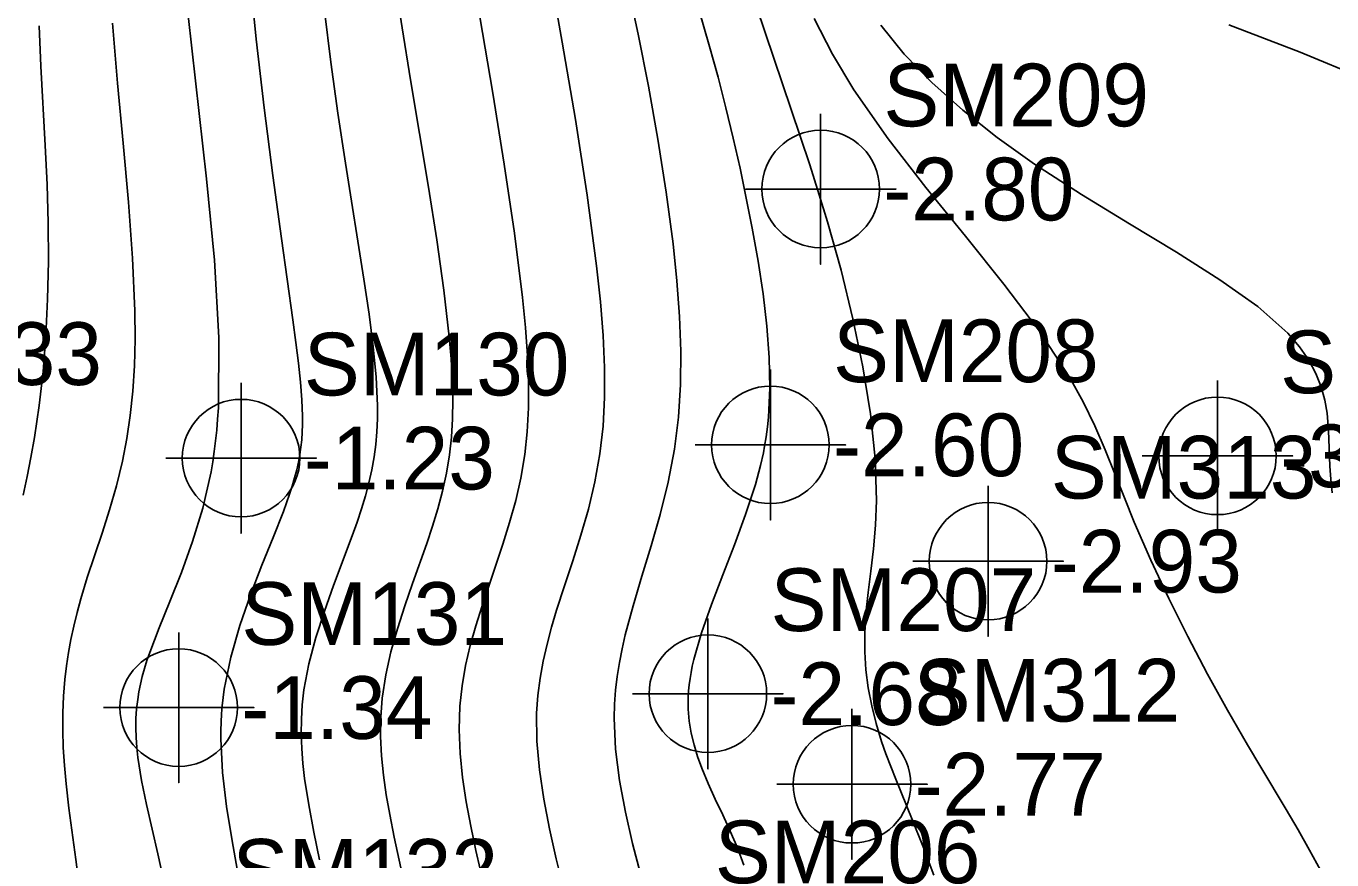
# Model space of a CAD drawing. Extents: x 2602990 to 2605851, y 618069 to 619180.
# Drawn here: x 2604084.2 to 2604136.2, y 618540.4 to 618573.7 of the extents above; entities that cross this region are included whole.
import ezdxf

# ---------------------------------------------------------------- set-up
doc = ezdxf.new("R2010")
doc.units = 0
for name, color, linetype in [('DTM Contours Major', 7, 'Continuous'), ('DTM Contours Minor', 7, 'Continuous'), ('Exist DTM Breakline', 7, 'Continuous'), ('Exist DTM Breakline Underwater Cogo Number', 7, 'Continuous'), ('Exist DTM Regular Point Underwater CELL', 7, 'Continuous'), ('Exist DTM Regular Point Underwater Cogo Elevation', 7, 'Continuous'), ('Exist DTM Regular Point Underwater Cogo Number', 7, 'Continuous')]:
    doc.layers.add(name, color=color, linetype=linetype)

msp = doc.modelspace()

# ---------------------------------------------------------------- linework, layer by layer
at = {"layer": 'DTM Contours Major'}
msp.add_lwpolyline([(2604101.832, 618576.45), (2604102.761, 618570.984), (2604103.221, 618568.145), (2604103.629, 618565.388), (2604103.948, 618562.829), (2604104.065, 618561.626), (2604104.145, 618560.497), (2604104.186, 618559.434), (2604104.184, 618558.43), (2604104.137, 618557.475), (2604104.041, 618556.563), (2604103.883, 618555.628), (2604103.679, 618554.725), (2604103.437, 618553.848), (2604103.17, 618552.992), (2604102.888, 618552.149), (2604102.603, 618551.315), (2604102.339, 618550.527), (2604102.092, 618549.738), (2604101.87, 618548.947), (2604101.683, 618548.15), (2604101.54, 618547.345), (2604101.451, 618546.531), (2604101.423, 618545.594), (2604101.464, 618544.644), (2604101.563, 618543.684), (2604101.709, 618542.717), (2604101.89, 618541.745), (2604102.095, 618540.772), (2604102.431, 618539.288)], dxfattribs=at)
at = {"layer": 'DTM Contours Minor'}
for points in [[(2604093.061, 618575.848), (2604093.329, 618573.137), (2604093.648, 618570.388), (2604093.991, 618567.7), (2604094.334, 618565.175), (2604094.793, 618561.936), (2604094.917, 618561.038), (2604095.021, 618560.212), (2604095.102, 618559.45), (2604095.156, 618558.745), (2604095.179, 618558.089), (2604095.177, 618557.769), (2604095.166, 618557.459), (2604095.145, 618557.155), (2604095.113, 618556.856), (2604095.071, 618556.561), (2604095.017, 618556.266), (2604094.947, 618555.951), (2604094.864, 618555.632), (2604094.769, 618555.309), (2604094.662, 618554.978), (2604094.544, 618554.638), (2604094.415, 618554.288), (2604094.009, 618553.257), (2604093.559, 618552.146), (2604093.102, 618550.968), (2604092.675, 618549.741), (2604092.314, 618548.481), (2604092.056, 618547.204), (2604092.011, 618546.875), (2604091.974, 618546.546), (2604091.947, 618546.217), (2604091.929, 618545.886), (2604091.919, 618545.553), (2604091.918, 618545.219), (2604091.988, 618543.882), (2604092.151, 618542.522), (2604092.37, 618541.156), (2604092.608, 618539.796)], [(2604104.998, 618576.039), (2604105.537, 618573.012), (2604106.061, 618569.93), (2604106.53, 618566.916), (2604106.904, 618564.095), (2604107.056, 618562.659), (2604107.162, 618561.31), (2604107.218, 618560.039), (2604107.219, 618558.837), (2604107.161, 618557.693), (2604107.039, 618556.598), (2604106.837, 618555.475), (2604106.577, 618554.392), (2604106.275, 618553.344), (2604105.952, 618552.326), (2604105.625, 618551.334), (2604105.313, 618550.363), (2604105.11, 618549.683), (2604104.929, 618549.006), (2604104.774, 618548.329), (2604104.65, 618547.647), (2604104.562, 618546.955), (2604104.514, 618546.249), (2604104.524, 618545.134), (2604104.625, 618543.985), (2604104.798, 618542.813), (2604105.027, 618541.63), (2604105.297, 618540.445), (2604105.589, 618539.268)], [(2604098.919, 618575.114), (2604099.15, 618573.588), (2604099.486, 618571.509), (2604100.198, 618567.225), (2604100.529, 618565.125), (2604100.813, 618563.119), (2604101.027, 618561.26), (2604101.102, 618560.377), (2604101.151, 618559.541), (2604101.171, 618558.745), (2604101.161, 618557.986), (2604101.118, 618557.256), (2604101.04, 618556.551), (2604100.919, 618555.821), (2604100.761, 618555.108), (2604100.574, 618554.405), (2604100.361, 618553.709), (2604100.13, 618553.014), (2604099.569, 618551.425), (2604099.256, 618550.524), (2604098.962, 618549.614), (2604098.704, 618548.696), (2604098.496, 618547.775), (2604098.355, 618546.853), (2604098.298, 618546.086), (2604098.291, 618545.319), (2604098.33, 618544.549), (2604098.407, 618543.775), (2604098.517, 618542.995), (2604098.654, 618542.207), (2604098.832, 618541.308), (2604099.229, 618539.469)], [(2604108.144, 618575.315), (2604108.569, 618573.325), (2604108.977, 618571.251), (2604109.352, 618569.138), (2604109.682, 618567.03), (2604109.953, 618564.971), (2604110.108, 618563.498), (2604110.214, 618562.073), (2604110.266, 618560.692), (2604110.255, 618559.352), (2604110.175, 618558.05), (2604110.018, 618556.781), (2604109.764, 618555.463), (2604109.444, 618554.178), (2604109.084, 618552.927), (2604108.713, 618551.71), (2604108.359, 618550.525), (2604108.051, 618549.374), (2604107.923, 618548.816), (2604107.815, 618548.263), (2604107.728, 618547.712), (2604107.664, 618547.16), (2604107.624, 618546.605), (2604107.609, 618546.043), (2604107.665, 618544.814), (2604107.821, 618543.561), (2604108.054, 618542.301), (2604108.341, 618541.053), (2604108.657, 618539.837)], [(2604090.622, 618574.079), (2604091.356, 618567.56), (2604091.665, 618564.312), (2604091.843, 618561.227), (2604091.822, 618558.421), (2604091.794, 618557.971), (2604091.757, 618557.533), (2604091.712, 618557.105), (2604091.659, 618556.687), (2604091.599, 618556.278), (2604091.53, 618555.878), (2604091.204, 618554.43), (2604090.798, 618553.091), (2604090.348, 618551.853), (2604089.889, 618550.708), (2604089.456, 618549.651), (2604089.084, 618548.673), (2604088.974, 618548.346), (2604088.875, 618548.026), (2604088.789, 618547.712), (2604088.715, 618547.403), (2604088.654, 618547.096), (2604088.605, 618546.792), (2604088.562, 618546.417), (2604088.538, 618546.041), (2604088.531, 618545.66), (2604088.542, 618545.274), (2604088.569, 618544.881), (2604088.613, 618544.477), (2604088.757, 618543.563), (2604088.951, 618542.608), (2604089.405, 618540.643), (2604089.62, 618539.662)], [(2604096.052, 618574.262), (2604096.308, 618572.215), (2604096.59, 618570.177), (2604096.888, 618568.184), (2604097.627, 618563.554), (2604097.832, 618562.162), (2604097.998, 618560.86), (2604098.113, 618559.655), (2604098.148, 618559.077), (2604098.166, 618558.523), (2604098.165, 618557.989), (2604098.145, 618557.472), (2604098.103, 618556.969), (2604098.039, 618556.475), (2604097.946, 618555.955), (2604097.828, 618555.438), (2604097.689, 618554.92), (2604097.529, 618554.397), (2604097.352, 618553.866), (2604097.158, 618553.323), (2604096.42, 618551.347), (2604096.051, 618550.316), (2604095.714, 618549.269), (2604095.435, 618548.218), (2604095.237, 618547.173), (2604095.17, 618546.587), (2604095.134, 618546.004), (2604095.127, 618545.421), (2604095.149, 618544.836), (2604095.195, 618544.246), (2604095.264, 618543.647), (2604095.43, 618542.59), (2604095.636, 618541.504), (2604095.862, 618540.395)], [(2604110.986, 618574.321), (2604111.412, 618572.841), (2604111.747, 618571.613), (2604112.06, 618570.394), (2604112.353, 618569.183), (2604112.624, 618567.98), (2604112.876, 618566.784), (2604113.109, 618565.596), (2604113.344, 618564.276), (2604113.544, 618562.971), (2604113.698, 618561.69), (2604113.793, 618560.439), (2604113.818, 618559.226), (2604113.761, 618558.057), (2604113.721, 618557.665), (2604113.669, 618557.277), (2604113.605, 618556.892), (2604113.556, 618556.638), (2604113.443, 618556.132), (2604113.31, 618555.623), (2604113.236, 618555.367), (2604112.848, 618554.175), (2604112.401, 618552.967), (2604111.933, 618551.763), (2604111.482, 618550.585), (2604111.086, 618549.452), (2604110.781, 618548.385), (2604110.722, 618548.127), (2604110.673, 618547.874), (2604110.631, 618547.626), (2604110.599, 618547.382), (2604110.576, 618547.143), (2604110.562, 618546.907), (2604110.562, 618546.413), (2604110.602, 618545.931), (2604110.679, 618545.457), (2604110.79, 618544.988), (2604110.932, 618544.521), (2604111.101, 618544.053), (2604111.355, 618543.444), (2604111.636, 618542.825), (2604111.933, 618542.192), (2604112.232, 618541.543), (2604112.519, 618540.875), (2604112.783, 618540.184)], [(2604113.285, 618574.425), (2604113.968, 618572.379), (2604114.667, 618570.331), (2604115.408, 618568.113), (2604115.784, 618566.928), (2604116.112, 618565.846), (2604116.652, 618563.914), (2604117.129, 618561.974), (2604117.527, 618560.056), (2604117.826, 618558.189), (2604118.011, 618556.403), (2604118.062, 618554.729), (2604118.022, 618553.743), (2604117.941, 618552.808), (2604117.839, 618551.916), (2604117.735, 618551.062), (2604117.648, 618550.24), (2604117.597, 618549.443), (2604117.597, 618548.701), (2604117.645, 618547.972), (2604117.739, 618547.254), (2604117.876, 618546.543), (2604118.054, 618545.835), (2604118.272, 618545.125), (2604118.445, 618544.627), (2604118.633, 618544.123), (2604118.835, 618543.612), (2604119.491, 618542.01), (2604119.927, 618540.914), (2604120.349, 618539.782)], [(2604084.675, 618573.666), (2604084.748, 618572.059), (2604084.921, 618568.896), (2604084.993, 618567.341), (2604085.039, 618565.805), (2604085.047, 618564.268), (2604085.015, 618562.761), (2604084.944, 618561.295), (2604084.832, 618559.88), (2604084.682, 618558.526), (2604084.493, 618557.245), (2604084.35, 618556.45), (2604084.195, 618555.685), (2604084.034, 618554.944)], [(2604087.604, 618573.776), (2604087.804, 618571.378), (2604088.024, 618568.982), (2604088.234, 618566.637), (2604088.4, 618564.391), (2604088.493, 618562.294), (2604088.501, 618561.17), (2604088.473, 618560.105), (2604088.41, 618559.093), (2604088.31, 618558.126), (2604088.173, 618557.199), (2604088, 618556.305), (2604087.757, 618555.314), (2604087.48, 618554.355), (2604087.184, 618553.427), (2604086.597, 618551.655), (2604086.336, 618550.805), (2604086.186, 618550.262), (2604086.055, 618549.725), (2604085.941, 618549.193), (2604085.844, 618548.662), (2604085.765, 618548.131), (2604085.704, 618547.597), (2604085.651, 618546.933), (2604085.623, 618546.258), (2604085.62, 618545.572), (2604085.64, 618544.873), (2604085.683, 618544.158), (2604085.749, 618543.427), (2604085.865, 618542.453), (2604086.143, 618540.417), (2604086.272, 618539.36)], [(2604115.577, 618573.952), (2604116.307, 618572.536), (2604117.165, 618571.112), (2604118.527, 618569.161), (2604120.039, 618567.21), (2604121.61, 618565.272), (2604123.149, 618563.357), (2604124.564, 618561.479), (2604125.764, 618559.65), (2604126.303, 618558.672), (2604126.771, 618557.707), (2604127.188, 618556.749), (2604127.576, 618555.794), (2604127.954, 618554.835), (2604128.344, 618553.868), (2604129.001, 618552.352), (2604129.718, 618550.824), (2604130.479, 618549.302), (2604131.267, 618547.808), (2604132.067, 618546.362), (2604132.862, 618544.983), (2604133.389, 618544.097), (2604134.401, 618542.413), (2604134.881, 618541.597), (2604135.338, 618540.789), (2604135.771, 618539.98)], [(2604118.234, 618573.684), (2604119.173, 618572.539), (2604120.272, 618571.408), (2604121.513, 618570.297), (2604122.883, 618569.209), (2604124.363, 618568.152), (2604126.236, 618566.939), (2604128.154, 618565.77), (2604130.026, 618564.638), (2604131.763, 618563.538), (2604133.274, 618562.463), (2604134.468, 618561.407), (2604134.936, 618560.866), (2604135.306, 618560.329), (2604135.589, 618559.795), (2604135.797, 618559.265), (2604135.941, 618558.739), (2604136.032, 618558.218), (2604136.069, 618557.871), (2604136.091, 618557.525), (2604136.115, 618556.823), (2604136.125, 618556.464), (2604136.141, 618556.097), (2604136.178, 618555.579), (2604136.239, 618555.04)], [(2604132.121, 618573.705), (2604134.959, 618572.609), (2604137.532, 618571.551)]]:
    msp.add_lwpolyline(points, dxfattribs=at)
at = {"layer": 'Exist DTM Breakline'}
msp.add_spline([(2604056.195, 618608.101), (2604070.612, 618564.846), (2604060.948, 618498.617), (2604052.223, 618447.183), (2604051.568, 618445.166), (2604051.779, 618438.355), (2604056.316, 618420.051), (2604056.045, 618414.227), (2604060.112, 618404.174), (2604065.814, 618393.977), (2604079.591, 618374.932), (2604102.645, 618354.376), (2604129.573, 618330.438), (2604185.644, 618288.739), (2604229.181, 618260.22), (2604259.941, 618240.43), (2604275.412, 618231.212), (2604276.014, 618212.47)], degree=3, dxfattribs=at)
at = {"layer": 'Exist DTM Regular Point Underwater CELL'}
for points in [[(2604115.84, 618570.154), (2604115.84, 618564.154), (2604115.84, 618567.154), (2604118.84, 618567.154), (2604112.84, 618567.154)], [(2604113.835, 618559.951), (2604113.835, 618553.951), (2604113.835, 618556.951), (2604116.835, 618556.951), (2604110.835, 618556.951)], [(2604131.664, 618559.511), (2604131.664, 618553.511), (2604131.664, 618556.511), (2604134.664, 618556.511), (2604128.664, 618556.511)], [(2604092.73, 618559.422), (2604092.73, 618553.422), (2604092.73, 618556.422), (2604095.73, 618556.422), (2604089.73, 618556.422)], [(2604122.517, 618555.31), (2604122.517, 618549.31), (2604122.517, 618552.31), (2604125.517, 618552.31), (2604119.517, 618552.31)], [(2604111.343, 618550.024), (2604111.343, 618544.024), (2604111.343, 618547.024), (2604114.343, 618547.024), (2604108.343, 618547.024)], [(2604090.24, 618549.472), (2604090.24, 618543.472), (2604090.24, 618546.472), (2604093.24, 618546.472), (2604087.24, 618546.472)], [(2604117.088, 618546.415), (2604117.088, 618540.415), (2604117.088, 618543.415), (2604120.088, 618543.415), (2604114.088, 618543.415)]]:
    msp.add_lwpolyline(points, dxfattribs=at)
for centre in [(2604115.84, 618567.154), (2604113.835, 618556.951), (2604092.73, 618556.422), (2604131.664, 618556.511), (2604122.517, 618552.31), (2604111.343, 618547.024), (2604090.24, 618546.472), (2604117.088, 618543.415)]:
    msp.add_circle(centre, 2.344, dxfattribs=at)

# ---------------------------------------------------------------- texts
at = {"layer": 'Exist DTM Breakline Underwater Cogo Number'}
msp.add_text('633', height=2.5, dxfattribs=at).set_placement((2604081.602, 618559.338))
at = {"layer": 'Exist DTM Regular Point Underwater Cogo Elevation'}
for s, p in [('-2.80', (2604118.34, 618565.904)), ('-2.60', (2604116.335, 618555.701)), ('-1.23', (2604095.23, 618555.172)), ('-3.07', (2604134.164, 618555.261)), ('-2.93', (2604125.017, 618551.06)), ('-2.68', (2604113.843, 618545.774)), ('-1.34', (2604092.74, 618545.222)), ('-2.77', (2604119.588, 618542.165))]:
    msp.add_text(s, height=2.5, dxfattribs=at).set_placement(p)
at = {"layer": 'Exist DTM Regular Point Underwater Cogo Number'}
for s, p in [('SM209', (2604118.34, 618569.654)), ('SM208', (2604116.335, 618559.451)), ('SM130', (2604095.23, 618558.922)), ('SM314', (2604134.164, 618559.011)), ('SM313', (2604125.017, 618554.81)), ('SM207', (2604113.843, 618549.524)), ('SM131', (2604092.74, 618548.972)), ('SM312', (2604119.588, 618545.915)), ('SM206', (2604111.621, 618539.465)), ('SM132', (2604092.383, 618538.728))]:
    msp.add_text(s, height=2.5, dxfattribs=at).set_placement(p)

doc.saveas('drawing.dxf')
